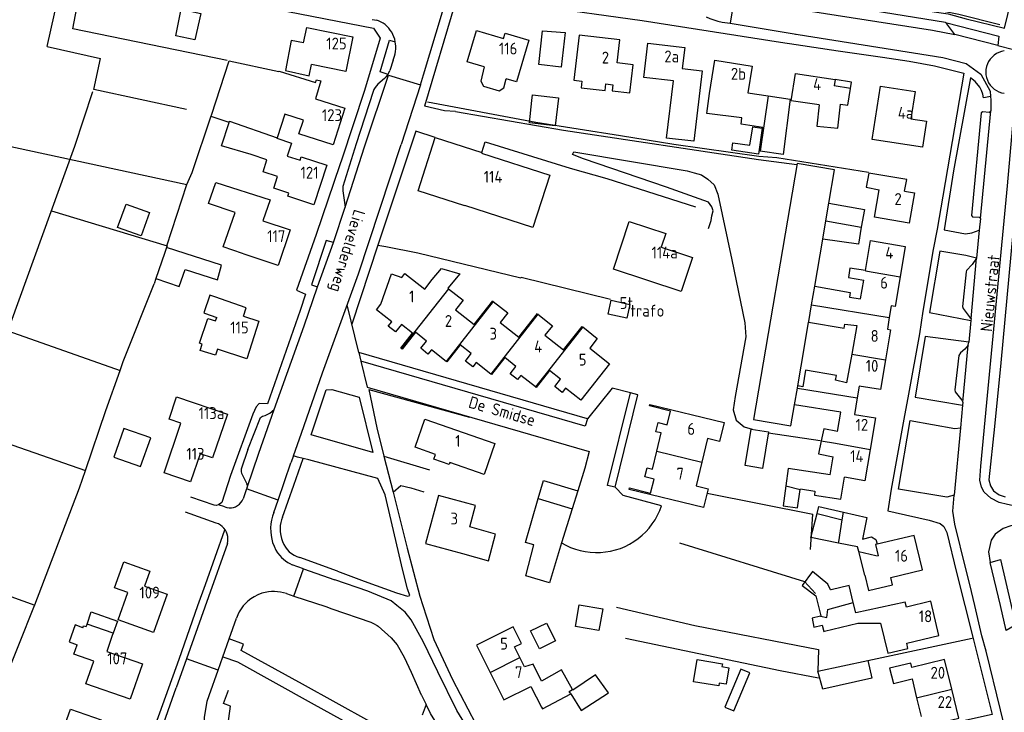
# Model space of a CAD drawing. Header units: metres. Extents: x 226218 to 240385, y 439369 to 449677.
# Tile 325 of 353: x 237713 to 237921, y 447477 to 447624. Entities that reach past the tile are written whole.
import ezdxf

# ---------------------------------------------------------------- set-up
doc = ezdxf.new("R2010")
doc.units = ezdxf.units.M
doc.header["$MEASUREMENT"] = 0
for name, color, linetype in [('DAKRAND', 4, 'Continuous'), ('DAKRAND-BYG', 4, 'Continuous'), ('FUNKTIEAAND', 253, 'Continuous'), ('HEG', 253, 'Continuous'), ('HEK', 253, 'Continuous'), ('HOOFDGEBOUW', 4, 'Continuous'), ('HOUTWAL', 253, 'Continuous'), ('HUISNUMMER', 253, 'Continuous'), ('KANTVERH', 253, 'Continuous'), ('OVERVBOUW', 253, 'Continuous'), ('RASTER', 253, 'Continuous'), ('SCHUTTING', 253, 'Continuous'), ('STRAATNAAM', 253, 'Continuous'), ('TUSSENMUUR', 253, 'Continuous')]:
    doc.layers.add(name, color=color, linetype=linetype)
doc.styles.get("Standard").update_dxf_attribs({"font": 'iso.shx'})

msp = doc.modelspace()

# ---------------------------------------------------------------- linework, layer by layer
at = {"layer": 'DAKRAND'}
for p, q in [((237866.77, 447608.17), (237871.02, 447607.53)), ((237760.55, 447574.15), (237760.15, 447574.28)), ((237896.95, 447563.21), (237896.56, 447560.75)), ((237752.18, 447561.7), (237754.76, 447560.78)), ((237896.56, 447560.75), (237896.17, 447558.28)), ((237878.69, 447554.66), (237879.55, 447559.74)), ((237877.28, 447546.34), (237878.69, 447554.66)), ((237890.21, 447546.3), (237889.8, 447543.8)), ((237889.8, 447543.8), (237889.24, 447540.33)), ((237886.36, 447540.82), (237876.6, 447542.35)), ((237894, 447513.03), (237894.02, 447512.96)), ((237891.45, 447506.41), (237890.14, 447511.4)), ((237727.24, 447495.55), (237727.42, 447496.08)), ((237732.9, 447494.17), (237732.71, 447493.64)), ((237820.95, 447482.9), (237823.23, 447478.53))]:
    msp.add_line(p, q, dxfattribs=at)
for points in [[(237773.06, 447618.67), (237770.41, 447619.17), (237769.23, 447612.89), (237774.22, 447611.72), (237774.74, 447614.14)], [(237811.16, 447613.61), (237810.44, 447610.63), (237810.99, 447609.57), (237814.32, 447608.61), (237815.29, 447609.23), (237815.8, 447611.14)], [(237852.92, 447613.26), (237857.09, 447612.8), (237855.34, 447597.97), (237849.59, 447598.56), (237851.1, 447610.68)], [(237831.76, 447610.61), (237831.61, 447609.22), (237836.64, 447608.65), (237836.79, 447610.02)], [(237869.36, 447595.85), (237869.36, 447595.85), (237869.93, 447600.86), (237865.33, 447601.53), (237865.46, 447602.91), (237858.09, 447603.78), (237858.68, 447608.04)], [(237871.02, 447607.53), (237875.68, 447606.82), (237874.22, 447595.16), (237869.36, 447595.85)], [(237881.76, 447605.59), (237881.32, 447601.15), (237885.76, 447600.69), (237886.31, 447605.78)], [(237761.98, 447595.11), (237755.78, 447597), (237757.37, 447601.93)], [(237760.15, 447574.28), (237756.09, 447575.64), (237758.64, 447582.88), (237753.03, 447584.78), (237754.53, 447589.27), (237765.99, 447585.57), (237764.5, 447581.15)], [(237899.82, 447587.43), (237900.3, 447589.84), (237892.25, 447591.23), (237891.69, 447588.23), (237894.43, 447587.68)], [(237883.82, 447584.86), (237891.32, 447583.54), (237890.68, 447579.84)], [(237890.68, 447579.84), (237890.06, 447576.2), (237882.53, 447577.26)], [(237800.2, 447568.8), (237802.11, 447571.1), (237806, 447569.99), (237803.51, 447566.94)], [(237891.53, 447570.64), (237888.28, 447571.14), (237888.01, 447569.23), (237891.19, 447568.64)], [(237880.85, 447567.38), (237888.33, 447566.05), (237888.22, 447565.08), (237890.51, 447564.68)], [(237754.33, 447565.09), (237753.27, 447565.45), (237752.03, 447561.76), (237752.18, 447561.7)], [(237760.39, 447561.03), (237760.96, 447562.82), (237754.33, 447565.09)], [(237879.55, 447559.74), (237887.04, 447558.49), (237887.23, 447559.37), (237889.74, 447559.08), (237888.66, 447553.03)], [(237754.88, 447554.1), (237754.47, 447552.81), (237751.24, 447553.83), (237751.66, 447555.16)], [(237888.66, 447553.03), (237887.58, 447547.01), (237885.25, 447547.53), (237885.45, 447548.51), (237878.94, 447549.66), (237878.35, 447546.11), (237877.28, 447546.34)], [(237885.66, 447536.69), (237882.74, 447537.28), (237882.21, 447534.74)], [(237882.21, 447534.74), (237881.64, 447532), (237884.74, 447531.35)], [(237884.1, 447527.58), (237875.25, 447528.91), (237874.74, 447525.22)], [(237877.8, 447524.44), (237877.82, 447524.6), (237880.89, 447524.1), (237880.81, 447523.28), (237886.38, 447522.41), (237887.14, 447527.06)], [(237874.74, 447525.22), (237874.17, 447521.06), (237877.21, 447520.62), (237877.8, 447524.44)], [(237881.34, 447519.4), (237881.72, 447520.9), (237886.93, 447519.7)], [(237885.89, 447513.16), (237880.04, 447514.34), (237881.34, 447519.4)], [(237886.93, 447519.7), (237891.84, 447518.58), (237890.94, 447513.97), (237892.8, 447514.46), (237893.71, 447513.94), (237894, 447513.03)], [(237806.6, 447510.97), (237812.09, 447509.42), (237813.55, 447515.03), (237808.11, 447516.57)], [(237890.14, 447511.4), (237889.9, 447512.35), (237885.89, 447513.16)], [(237884.32, 447503.32), (237884.16, 447503.28), (237883.59, 447504.51), (237880.39, 447507.16), (237878.18, 447504.2), (237881.08, 447502.02), (237882.13, 447497.79), (237882.04, 447497.77)], [(237888.98, 447500.62), (237888.1, 447504.23), (237884.32, 447503.32)], [(237900.22, 447499.67), (237899.94, 447500.72), (237889.51, 447498.44), (237888.98, 447500.62)], [(237727.42, 447496.08), (237728.29, 447498.65), (237733.79, 447496.68), (237732.9, 447494.17)], [(237726.53, 447495.3), (237724.9, 447495.89), (237723.64, 447492.37), (237725.29, 447491.74)], [(237882.04, 447497.77), (237880.3, 447497.36), (237880.7, 447495.45), (237882.44, 447495.82), (237882.8, 447494.55), (237882.93, 447494.58)], [(237882.93, 447494.58), (237889.97, 447496.3), (237894.74, 447496.28), (237896.24, 447489.97), (237900.48, 447490.91), (237900.29, 447492.06)], [(237901.35, 447486.91), (237901.13, 447487.86), (237896.65, 447486.75), (237897.47, 447483.58), (237901.37, 447484.55)], [(237829.76, 447482.27), (237827.42, 447486.41), (237823.26, 447484.05)], [(237829.41, 447481.34), (237831.63, 447477.85), (237837.33, 447481.56), (237834.59, 447485.39), (237829.82, 447482.16), (237829.76, 447482.27)], [(237823.23, 447478.53), (237823.41, 447478.19), (237829.41, 447481.34)]]:
    msp.add_lwpolyline(points, dxfattribs=at)
at = {"layer": 'DAKRAND-BYG'}
for p, q in [((237735.61, 447584.69), (237740.58, 447582.93)), ((237830.88, 447524.22), (237829.7, 447520.42)), ((237881.53, 447486.17), (237892.02, 447488.41))]:
    msp.add_line(p, q, dxfattribs=at)
for points in [[(237751.36, 447624.89), (237750.12, 447619.33), (237746.09, 447620.2), (237747.26, 447625.81), (237751.36, 447624.89)], [(237828.21, 447620.91), (237827.38, 447613.56), (237822.7, 447614.14), (237823.44, 447621.26), (237828.21, 447620.91)], [(237826.83, 447607.04), (237826.15, 447601.19), (237820.67, 447601.82), (237821.22, 447606.55), (237821.36, 447607.73), (237826.83, 447607.09), (237826.83, 447607.04)], [(237869.77, 447600.69), (237868.97, 447595.21), (237863.36, 447596.03), (237863.59, 447597.62), (237867.2, 447597.09), (237867.77, 447600.99), (237869.77, 447600.69)], [(237740.58, 447582.93), (237738.82, 447577.96), (237733.85, 447579.72), (237735.61, 447584.69)], [(237852.7, 447566.24), (237838.41, 447570.97), (237841.73, 447581.04), (237849.45, 447578.49), (237848.48, 447575.57), (237855.07, 447573.39), (237852.7, 447566.24)], [(237744.18, 447575.54), (237743.74, 447574.27), (237741.92, 447568.97)], [(237741.92, 447568.97), (237746.84, 447567.31), (237748.08, 447570.89), (237754.88, 447568.74), (237755.75, 447571.81), (237744.18, 447575.54)], [(237841.89, 447563.52), (237841.23, 447560.65), (237837.32, 447561.47), (237837.96, 447564.4), (237841.89, 447563.52)], [(237740.82, 447535.39), (237735.17, 447537.37), (237733.04, 447531.32), (237738.68, 447529.33), (237740.82, 447535.39)], [(237871.13, 447536.61), (237869.85, 447528.92), (237866.2, 447529.53), (237867.48, 447537.22), (237871.13, 447536.61)], [(237822.56, 447522.56), (237823.65, 447526.36), (237830.88, 447524.22)], [(237829.7, 447520.42), (237827.45, 447513.22), (237824.89, 447504.77), (237819.9, 447506.26), (237821.61, 447512.8), (237819.87, 447513.26), (237822.56, 447522.56)], [(237831.21, 447500.17), (237836.17, 447499.28), (237835.34, 447494.71), (237830.38, 447495.6), (237831.21, 447500.17)], [(237824.3, 447496.31), (237826.16, 447492.53), (237822.78, 447490.86), (237820.92, 447494.65), (237824.3, 447496.31)], [(237856.03, 447488.59), (237861.37, 447487.72), (237861.27, 447487.1), (237862.73, 447486.86), (237862.17, 447483.39), (237860.71, 447483.62), (237860.62, 447483.05), (237855.27, 447483.92), (237856.03, 447488.59)], [(237892.02, 447488.41), (237892.93, 447484.65), (237882.59, 447482.38), (237881.53, 447486.17)], [(237865.29, 447486.58), (237861.92, 447478.57), (237863.81, 447477.78), (237867.18, 447485.79), (237865.29, 447486.58)]]:
    msp.add_lwpolyline(points, dxfattribs=at)
at = {"layer": 'HEG'}
for p, q in [((237718.99, 447617.9), (237722.95, 447635.77)), ((237786.83, 447545.56), (237808.04, 447539.75)), ((237871.1, 447536.45), (237882.02, 447534.78)), ((237879.99, 447511.79), (237880.48, 447519.25)), ((237840.97, 447493.12), (237873.6, 447486.32)), ((237892.02, 447488.41), (237914.03, 447493.12))]:
    msp.add_line(p, q, dxfattribs=at)
for points in [[(237756.91, 447614.98), (237724.39, 447621.64), (237726.85, 447634.64), (237741.23, 447631.45), (237748.38, 447629.9)], [(237866.25, 447631.78), (237870.78, 447631.01), (237896.95, 447627), (237907.34, 447625.54), (237911.25, 447624.75), (237919.91, 447622.54)], [(237748.38, 447604.62), (237728.81, 447608.83), (237730.22, 447615.4)], [(237799.18, 447606.24), (237822.04, 447601.94), (237839.88, 447599.16), (237851.13, 447597.31), (237869.09, 447594.76), (237872.87, 447594.51), (237892.17, 447591.44)], [(237744.22, 447575.89), (237748.47, 447588.8), (237749.57, 447591.34)], [(237852.35, 447513.23), (237878.7, 447505.06), (237881.04, 447502.54)], [(237839.02, 447499.65), (237855.59, 447495.79), (237881.64, 447490.72), (237881.53, 447486.17)]]:
    msp.add_lwpolyline(points, dxfattribs=at)
at = {"layer": 'HEK'}
for p, q in [((237749.57, 447591.34), (237753.54, 447603.29)), ((237858.14, 447523.7), (237880.48, 447519.25))]:
    msp.add_line(p, q, dxfattribs=at)
at = {"layer": 'HOOFDGEBOUW'}
for p, q in [((237831.17, 447620.33), (237830.06, 447610.81)), ((237839.73, 447619.34), (237831.17, 447620.33)), ((237839.16, 447614.45), (237839.73, 447619.34)), ((237853.44, 447617.74), (237852.92, 447613.26)), ((237842.54, 447614.06), (237839.16, 447614.45)), ((237841.85, 447608.17), (237842.54, 447614.06)), ((237830.06, 447610.81), (237831.76, 447610.61)), ((237836.79, 447610.02), (237838.3, 447609.85)), ((237885.14, 447610.94), (237884.93, 447609.6)), ((237838.3, 447609.85), (237838.16, 447608.6)), ((237838.16, 447608.6), (237841.85, 447608.17)), ((237888.39, 447609.06), (237884.93, 447609.6)), ((237887.84, 447605.54), (237888.39, 447609.06)), ((237886.31, 447605.78), (237887.84, 447605.54)), ((237880.85, 447567.38), (237882.53, 447577.26)), ((237890.51, 447564.68), (237891.19, 447568.64)), ((237803.51, 447566.94), (237803.64, 447566.84)), ((237896.8, 447558.17), (237895.76, 447551.86)), ((237896.17, 447558.28), (237896.8, 447558.17)), ((237885.66, 447536.69), (237886.36, 447540.82)), ((237884.1, 447527.58), (237884.74, 447531.35)), ((237901.37, 447484.55), (237902.34, 447480.55)), ((237902.34, 447480.55), (237903.29, 447476.61))]:
    msp.add_line(p, q, dxfattribs=at)
for points in [[(237773.06, 447618.67), (237773.74, 447621.97), (237783.46, 447619.97), (237781.95, 447612.66), (237774.74, 447614.14)], [(237811.16, 447613.61), (237807.59, 447614.67), (237809.55, 447621.3), (237815.23, 447619.62), (237815.55, 447620.72), (237820.58, 447619.23), (237817.99, 447610.49), (237815.8, 447611.14)], [(237851.1, 447610.68), (237844.84, 447611.41), (237845.68, 447618.64), (237853.44, 447617.74)], [(237753.65, 447603.45), (237757.37, 447614.93), (237767.86, 447612.66), (237767.88, 447612.71), (237775.6, 447610.35), (237775.76, 447610.88), (237776.7, 447610.68), (237775.55, 447606.91)], [(237858.68, 447608.04), (237859.79, 447615.04), (237867.65, 447613.8), (237866.77, 447608.17)], [(237881.76, 447605.59), (237875.89, 447606.5), (237876.79, 447612.25), (237885.14, 447610.94)], [(237904.43, 447602.18), (237903.57, 447596.66), (237892.98, 447598.32), (237894.73, 447609.54), (237902.01, 447608.41), (237901.12, 447602.7), (237904.43, 447602.18)], [(237775.55, 447606.91), (237781.79, 447604.89), (237779.29, 447597.17), (237772.08, 447599.51), (237773.01, 447602.36)], [(237757.37, 447601.93), (237753.56, 447603.17), (237753.65, 447603.45)], [(237773.01, 447602.36), (237769.09, 447603.63), (237767.48, 447598.68)], [(237767.48, 447598.68), (237767.45, 447598.56), (237770.52, 447597.56), (237769.62, 447594.79)], [(237824.99, 447590.78), (237821.43, 447579.75), (237807.07, 447584.38), (237807.05, 447584.31), (237797.2, 447587.48), (237800.82, 447598.74), (237810.65, 447595.57), (237810.6, 447595.42), (237824.99, 447590.78)], [(237767.57, 447590.49), (237764.51, 447591.48), (237765.33, 447594.02), (237761.98, 447595.11)], [(237769.62, 447594.79), (237772.31, 447593.92), (237772.55, 447594.66), (237777.93, 447592.92), (237775.22, 447584.55), (237769.77, 447586.32), (237769.98, 447586.97), (237766.76, 447588.01), (237767.57, 447590.49)], [(237883.82, 447584.86), (237885.01, 447591.92), (237877.14, 447593.25), (237867.97, 447539.23), (237875.84, 447537.89), (237876.6, 447542.35)], [(237899.82, 447587.43), (237901.89, 447587.07), (237900.78, 447580.65), (237893.44, 447581.92), (237894.43, 447587.68)], [(237764.5, 447581.15), (237770.22, 447579.22), (237767.7, 447571.74), (237760.55, 447574.15)], [(237891.53, 447570.64), (237892.61, 447576.97), (237899.96, 447575.71), (237898.87, 447569.37)], [(237793.71, 447554.2), (237793.59, 447554.3), (237796.05, 447557.42), (237793.69, 447559.28), (237792.47, 447557.73), (237790.93, 447558.94), (237791.65, 447559.83), (237788.43, 447562.39), (237789.38, 447563.58), (237791.62, 447569.97), (237793.77, 447569.21), (237794.44, 447570.05), (237798.6, 447566.77), (237800.2, 447568.8)], [(237898.87, 447569.37), (237897.79, 447563.06), (237896.95, 447563.21)], [(237803.64, 447566.84), (237806.72, 447564.41), (237805.11, 447562.38), (237809.01, 447559.29), (237812.94, 447564.25), (237813.06, 447564.16)], [(237813.06, 447564.16), (237816.15, 447561.72), (237814.55, 447559.69), (237818.45, 447556.61), (237822.37, 447561.57), (237822.49, 447561.47)], [(237751.66, 447555.16), (237751.13, 447555.33), (237752.85, 447560.57), (237754.51, 447560.03), (237754.76, 447560.78)], [(237760.39, 447561.03), (237763.65, 447559.96), (237761.06, 447552.07), (237754.88, 447554.1)], [(237822.49, 447561.47), (237825.57, 447559.03), (237823.96, 447557), (237827.87, 447553.92)], [(237827.87, 447553.92), (237831.8, 447558.88), (237831.92, 447558.78)], [(237831.92, 447558.78), (237835, 447556.34), (237833.4, 447554.3), (237837.56, 447551.01), (237831.51, 447543.32), (237828.28, 447545.86)], [(237803.11, 447551.49), (237800.01, 447553.93), (237799.29, 447553.03), (237797.77, 447554.26), (237799, 447555.8), (237796.67, 447557.66), (237793.84, 447554.1), (237793.71, 447554.2)], [(237812.55, 447548.81), (237809.44, 447551.26), (237808.73, 447550.36), (237807.2, 447551.58), (237808.42, 447553.13), (237806.08, 447554.99), (237803.24, 447551.39), (237803.11, 447551.49)], [(237821.97, 447546.11), (237818.86, 447548.55), (237818.15, 447547.67), (237816.62, 447548.89), (237817.85, 447550.43), (237815.5, 447552.29), (237812.67, 447548.71), (237812.55, 447548.81)], [(237895.76, 447551.86), (237894.73, 447545.56), (237890.21, 447546.3)], [(237828.28, 447545.86), (237827.58, 447544.97), (237826.05, 447546.18), (237827.27, 447547.73), (237824.93, 447549.59), (237822.1, 447546.01), (237821.97, 447546.11)], [(237756.99, 447540.34), (237753.86, 447531.15), (237751.27, 447532.03), (237749.24, 447526.09), (237743.63, 447528), (237747.2, 447538.46), (237744.68, 447539.31), (237746.27, 447543.99), (237756.99, 447540.34)], [(237847.54, 447532.58), (237848.48, 447536.41), (237847.37, 447536.67), (237847.84, 447538.58), (237849.76, 447538.11), (237850.47, 447541.01), (237846.04, 447542.09), (237846.11, 447542.4), (237861.73, 447538.59)], [(237889.24, 447540.33), (237893.7, 447539.56), (237892.56, 447532.94)], [(237813.41, 447534.19), (237811.16, 447527.66), (237803.89, 447530.17), (237803.75, 447529.76), (237800.52, 447530.88), (237800.87, 447531.89), (237796.58, 447533.37), (237798.63, 447539.29), (237813.41, 447534.19)], [(237861.73, 447538.59), (237860.77, 447534.62), (237858.25, 447535.23), (237857.05, 447530.24)], [(237857.05, 447530.24), (237855.85, 447525.26), (237858.37, 447524.64), (237857.4, 447520.67), (237841.75, 447524.5), (237841.82, 447524.82), (237846.25, 447523.73), (237846.96, 447526.64), (237845.05, 447527.12), (237845.5, 447529.02), (237846.61, 447528.76), (237847.54, 447532.58)], [(237892.56, 447532.94), (237891.43, 447526.32), (237887.14, 447527.06)], [(237808.11, 447516.57), (237809.33, 447521.1), (237801.5, 447523.21), (237798.77, 447513.08), (237806.6, 447510.97)], [(237891.45, 447506.41), (237892.21, 447503.17), (237897.24, 447504.36), (237896.87, 447505.92), (237903.58, 447507.51), (237901.86, 447514.8), (237894.02, 447512.96)], [(237744.29, 447502.37), (237741.42, 447494.31), (237733.95, 447496.97), (237736, 447502.73), (237733.21, 447503.73), (237735.17, 447509.22), (237740.67, 447507.26), (237739.53, 447504.07), (237744.29, 447502.37)], [(237900.29, 447492.06), (237907.05, 447493.69), (237905.31, 447500.9), (237900.22, 447499.67)], [(237726.53, 447495.3), (237726.68, 447495.74), (237727.24, 447495.55)], [(237818.66, 447489), (237817.53, 447491.26), (237819.02, 447492), (237817.27, 447495.5), (237809.52, 447491.63), (237812.4, 447485.85)], [(237732.71, 447493.64), (237731.56, 447490.33), (237739.1, 447487.71), (237736.49, 447480.21), (237727.13, 447483.48), (237728.8, 447488.27), (237724.59, 447489.74), (237725.29, 447491.74)], [(237823.26, 447484.05), (237821.46, 447487.64), (237819.63, 447487.04), (237818.66, 447489)], [(237909.74, 447482.35), (237908.23, 447488.58), (237901.35, 447486.91)], [(237812.4, 447485.85), (237815.29, 447480.07), (237820.95, 447482.9)], [(237903.82, 447474.45), (237911.22, 447476.24), (237909.74, 447482.35)], [(237733.09, 447470.99), (237730.01, 447462.04), (237722.7, 447464.55), (237725.59, 447472.94), (237722.46, 447474.02), (237723.87, 447478.12), (237730.37, 447475.89), (237729.15, 447472.35), (237733.09, 447470.99)]]:
    msp.add_lwpolyline(points, dxfattribs=at)
at = {"layer": 'HOUTWAL'}
msp.add_lwpolyline([(237685.19, 447265.69), (237704.89, 447259.68), (237707.67, 447267.91), (237703.93, 447274.5), (237707.66, 447300.44), (237712.15, 447317.86), (237713.77, 447322.28), (237721.43, 447343.19), (237727.15, 447359.97), (237731.99, 447381.48), (237738.45, 447410.81), (237748.12, 447448.52), (237753.1, 447464.29), (237754.02, 447469.97), (237754.74, 447475.52), (237757.06, 447474.59), (237757.63, 447478.77), (237756.18, 447479.33), (237757.2, 447482.17)], dxfattribs=at)
at = {"layer": 'KANTVERH'}
for p, q in [((237787.51, 447623.64), (237788.54, 447623.47)), ((237861.31, 447623.07), (237863, 447622.83)), ((237863, 447622.83), (237877.38, 447620.48)), ((237919.5, 447618.12), (237922.74, 447617.29)), ((237791.95, 447615.04), (237791.27, 447612.88)), ((237785.94, 447596.74), (237790.97, 447611.89)), ((237790.09, 447611.16), (237788.74, 447609.98)), ((237787.72, 447608.44), (237784.15, 447597.39)), ((237810.65, 447595.57), (237811.37, 447597.8)), ((237915.79, 447581.61), (237915.56, 447579.18)), ((237788.75, 447576.04), (237783.24, 447559.36)), ((237913.84, 447560.58), (237913.78, 447560.16)), ((237913.18, 447554.95), (237913.33, 447555.54)), ((237784.72, 447553.35), (237785.1, 447551.58)), ((237785.1, 447551.58), (237786.48, 447546.08)), ((237912.11, 447542.93), (237912.03, 447542.24)), ((237761.33, 447532.92), (237759.93, 447528.74)), ((237761.16, 447524.93), (237763.62, 447532.15)), ((237789.95, 447531.51), (237799.58, 447528.62)), ((237767.7, 447522.21), (237770.39, 447530.07)), ((237770.98, 447525.42), (237772.94, 447531)), ((237759.98, 447527.95), (237761.11, 447525.69)), ((237761.16, 447524.93), (237761.04, 447524.58)), ((237768.58, 447518.64), (237770.98, 447525.42)), ((237761.04, 447524.58), (237760.29, 447522.52)), ((237767.7, 447522.21), (237761.04, 447524.58)), ((237756.45, 447520.8), (237755.12, 447521.26)), ((237766.79, 447519.63), (237767.7, 447522.21)), ((237754.63, 447517.39), (237748.16, 447519.67)), ((237756.45, 447515.96), (237756.48, 447516.03)), ((237773.04, 447507.73), (237770.68, 447508.58)), ((237780.24, 447507.23), (237772.24, 447510.14)), ((237769.45, 447502.51), (237771.03, 447501.98)), ((237771.03, 447501.98), (237777.77, 447499.76)), ((237748.38, 447488.76), (237746.17, 447482.61)), ((237798.94, 447479.13), (237798.05, 447476.88))]:
    msp.add_line(p, q, dxfattribs=at)
for points in [[(237797.75, 447609.85), (237798.32, 447611.94), (237805.24, 447634.91)], [(237858.82, 447632.74), (237896.33, 447626.66), (237908.98, 447624.8), (237912.76, 447623.77), (237920.86, 447621.81), (237922.31, 447627.55)], [(237748.38, 447629.9), (237748.93, 447629.78), (237767.19, 447625.79), (237787.81, 447621.8), (237789.2, 447619.72), (237785.91, 447608.64), (237781.12, 447594.17), (237780.71, 447592.94), (237775.69, 447578.24), (237771.57, 447566.54), (237773.49, 447565.71), (237772.36, 447562.21), (237765.47, 447542.53), (237763.71, 447542.6), (237763.04, 447541.92), (237762.37, 447540.35), (237757.65, 447527.4), (237755.82, 447521.74), (237755.12, 447521.26), (237754.61, 447521.13), (237754.23, 447521.19), (237749.28, 447522.87)], [(237805.11, 447604.2), (237802.76, 447604.35), (237798.57, 447605.37), (237798.63, 447605.43), (237805.06, 447626.92)], [(237877.51, 447625.8), (237863.84, 447628.06), (237863, 447622.83)], [(237877.51, 447625.8), (237879.99, 447625.4), (237905.66, 447621.38), (237910.41, 447620.43), (237908.7, 447622.72), (237908.41, 447623.01), (237893.19, 447625.47), (237877.79, 447627.85)], [(237822.17, 447626.54), (237844.49, 447623.4), (237873.62, 447618.83), (237876.96, 447618.32), (237885.83, 447617.03), (237895.18, 447615.67), (237900.79, 447614.86), (237906.14, 447613.82), (237912.27, 447612.33), (237907.88, 447586.34), (237906.67, 447579.37), (237905.82, 447575.07), (237903.65, 447562.12), (237902.96, 447557.32), (237900.62, 447544.59), (237899.63, 447539.31), (237896.97, 447524.54), (237896.26, 447519.97), (237897.83, 447519.63), (237905.01, 447518.04), (237907.3, 447517.32), (237908.06, 447516.68), (237908.73, 447515.37), (237910.72, 447506.97), (237912.48, 447500), (237914.32, 447492.75)], [(237789.45, 447623.09), (237789, 447623.3), (237788.54, 447623.47)], [(237790.27, 447622.55), (237789.87, 447622.84), (237789.45, 447623.09)], [(237791.01, 447621.83), (237790.65, 447622.21), (237790.27, 447622.55)], [(237857.94, 447624.16), (237858.76, 447623.83), (237859.6, 447623.53)], [(237859.6, 447623.53), (237860.45, 447623.28), (237861.31, 447623.07)], [(237908.41, 447623.01), (237919.67, 447620.11), (237919.5, 447618.12), (237910.41, 447620.43)], [(237791.65, 447620.94), (237791.35, 447621.4), (237791.01, 447621.83)], [(237792.1, 447619.98), (237791.9, 447620.47), (237791.65, 447620.94)], [(237876.82, 447620.56), (237877.38, 447620.48), (237907.85, 447615.59), (237912.76, 447614.31), (237915.9, 447612.12), (237917.86, 447608.54), (237917.94, 447607.37), (237916.9, 447607.15), (237916.42, 447607.08), (237916.3, 447607.88), (237916.04, 447608.68), (237915.65, 447609.33), (237914.66, 447610.57), (237913.73, 447611.34), (237910.11, 447591.7), (237908.15, 447579.27), (237912.64, 447578.42), (237913.98, 447578.65), (237915.56, 447579.18), (237914.98, 447573.27)], [(237790.87, 447612.02), (237789.21, 447612.61), (237791.18, 447619.25), (237792.4, 447618.93)], [(237792.4, 447618.93), (237792.27, 447619.46), (237792.1, 447619.98)], [(237792.49, 447617.99), (237792.46, 447618.46), (237792.4, 447618.93)], [(237792.26, 447615.92), (237792.36, 447616.38), (237792.43, 447616.84)], [(237792.43, 447616.84), (237792.48, 447617.41), (237792.49, 447617.99)], [(237920.84, 447616.99), (237920.26, 447616.87), (237919.71, 447616.68), (237919.18, 447616.42), (237918.69, 447616.1), (237918.25, 447615.71), (237917.86, 447615.27), (237917.53, 447614.78), (237917.27, 447614.25), (237917.08, 447613.69), (237916.97, 447613.11), (237916.93, 447612.53)], [(237791.95, 447615.04), (237792.12, 447615.47), (237792.26, 447615.92)], [(237790.09, 447611.16), (237790.47, 447611.52), (237790.8, 447611.93), (237791.07, 447612.39), (237791.27, 447612.88)], [(237916.93, 447612.53), (237916.97, 447611.94), (237917.08, 447611.36), (237917.27, 447610.8), (237917.53, 447610.28), (237917.86, 447609.79), (237918.25, 447609.34), (237918.69, 447608.96), (237919.18, 447608.63), (237919.71, 447608.37), (237920.26, 447608.18), (237920.84, 447608.07)], [(237788.74, 447609.98), (237788.41, 447609.65), (237788.13, 447609.28), (237787.9, 447608.88), (237787.72, 447608.44)], [(237790.97, 447611.89), (237797.75, 447609.85), (237793.65, 447597.23)], [(238000, 447504.09), (237962.33, 447512.45), (237921.53, 447521.34), (237919.74, 447521.76), (237918.01, 447522.64), (237916.62, 447523.89), (237916.04, 447524.95), (237915.7, 447526.41), (237915.89, 447529.4), (237917.17, 447542.84), (237921.49, 447588.54), (237923, 447605.32), (237923.22, 447606.42), (237923.55, 447607.42), (237924.25, 447608.47), (237925.59, 447609.57), (237926.54, 447609.98), (237928.21, 447610.14), (237930.77, 447609.64), (237943.83, 447606.23), (237995.29, 447592.83), (238000, 447591.57)], [(237917.94, 447607.37), (237917.99, 447606.68), (237917.99, 447604.37)], [(237805.11, 447604.2), (237827.86, 447600.26), (237868.99, 447594.07), (237877.1, 447593.06)], [(237915.79, 447581.61), (237917.99, 447604.37), (237917.62, 447604.04), (237916.29, 447604.18), (237915.96, 447603.9), (237913.92, 447582.27), (237914.1, 447582.03), (237915.53, 447581.9), (237915.79, 447581.61)], [(237800.82, 447598.74), (237796.7, 447600.07), (237788.75, 447576.04), (237790.4, 447575.72)], [(237811.37, 447597.8), (237829.27, 447592.29), (237837.03, 447590.05), (237855.71, 447584.13)], [(237763.62, 447532.15), (237766.87, 447541.36), (237773.15, 447559.01), (237776.01, 447567.24), (237779.35, 447576.55), (237781.8, 447584.05), (237785.94, 447596.74)], [(237770.91, 447531.55), (237772.59, 447536.38), (237777.02, 447549.1), (237784.65, 447569.99), (237793.65, 447597.23)], [(237784.15, 447597.39), (237781.31, 447588.41), (237781.37, 447587.48), (237781.8, 447584.05)], [(237858.45, 447579.53), (237859.04, 447581.21), (237859.18, 447582.23), (237859.42, 447583.27), (237859.17, 447584.13), (237858.45, 447585.11), (237849.63, 447588.22), (237832.08, 447594.23), (237829.77, 447595.18), (237830.05, 447595.72), (237853.94, 447591.68), (237855.46, 447591.3), (237856.96, 447590.88), (237858.3, 447589.92), (237859.63, 447588.73), (237860.42, 447586.81), (237863.36, 447572.89), (237866.11, 447559.61), (237866.35, 447556.65), (237864.05, 447544.08), (237863.63, 447541.26), (237864.28, 447539.13), (237865.97, 447537.69), (237867.69, 447537.18)], [(237923.89, 447592.35), (237920.09, 447551.17), (237918.79, 447537.79), (237917.58, 447526.53), (237917.91, 447525.28), (237918.55, 447524.17), (237919.78, 447523.35), (237921.05, 447522.9)], [(237779.35, 447576.55), (237777.84, 447576.98), (237774.71, 447567.62), (237776.01, 447567.24)], [(237790.4, 447575.72), (237797.16, 447574.39), (237818.87, 447569.1), (237818.93, 447569.27), (237837.76, 447564.64)], [(237914.98, 447573.27), (237912.75, 447573.84), (237907.27, 447574.76), (237905.07, 447561.82), (237913.78, 447560.16), (237913.33, 447555.54), (237904.11, 447556.76), (237902.04, 447543.95), (237912.03, 447542.24), (237911.63, 447537.48)], [(237913.84, 447560.58), (237914.98, 447573.27), (237914.08, 447571.91), (237912.84, 447570.7), (237912.77, 447570.39), (237912.04, 447563.07), (237912.16, 447562.67), (237913.61, 447560.67), (237913.84, 447560.58)], [(237832.94, 447539.39), (237784.72, 447553.35), (237782.25, 447563.41)], [(237912.11, 447542.93), (237913.18, 447554.95), (237912.54, 447554.09), (237911.58, 447553.28), (237911.23, 447552.75), (237910.38, 447545.53), (237910.48, 447545.06), (237911.86, 447543.3), (237912.11, 447542.93)], [(237832.94, 447539.39), (237832.47, 447537.85), (237785.1, 447551.58)], [(237786.48, 447546.08), (237833.31, 447532.49), (237832.35, 447528.95), (237830.88, 447524.22)], [(237842.01, 447544.86), (237838.15, 447545.87), (237832.94, 447539.39)], [(237787.64, 447532.27), (237774.63, 447536), (237777.79, 447545.51), (237779, 447545.56), (237784.77, 447543.95), (237787.64, 447532.27)], [(237786.83, 447545.56), (237788.51, 447537.47), (237789.95, 447531.51), (237791.95, 447523.92), (237793.58, 447525.33), (237795.71, 447524.81), (237798.4, 447523.99)], [(237838.77, 447524.96), (237837.18, 447525.34), (237842.01, 447544.86)], [(237838.77, 447524.96), (237843.57, 447544.46), (237842.01, 447544.86)], [(237761.33, 447532.92), (237763.96, 447539.66), (237764.41, 447539.97), (237764.93, 447540.1), (237765.95, 447540.6), (237766.87, 447541.36)], [(237911.63, 447537.48), (237910.26, 447523.26), (237908.72, 447522.89), (237898.51, 447524.56), (237900.98, 447539.05), (237910.39, 447537.37), (237911.63, 447537.48)], [(237780.24, 447507.23), (237785.86, 447505.16), (237792.65, 447502.65), (237794.94, 447501.95), (237795.44, 447502.09), (237795, 447503.55), (237794.02, 447507.42), (237790.24, 447523.34), (237788.75, 447526.8), (237774.15, 447530.72), (237771.77, 447531.27), (237770.91, 447531.55), (237770.39, 447530.07)], [(237759.93, 447528.74), (237759.87, 447528.48), (237759.89, 447528.21), (237759.98, 447527.95)], [(237761.16, 447524.93), (237761.21, 447525.18), (237761.2, 447525.44), (237761.11, 447525.69)], [(237848.55, 447521.02), (237840.45, 447523.21), (237838.77, 447524.96)], [(237791.95, 447523.92), (237794.9, 447512.12), (237797.56, 447501.99), (237798.21, 447500), (237800.55, 447492.85), (237804.43, 447484.36), (237809.34, 447475.09)], [(237921.73, 447471.14), (237920.05, 447478.02), (237916.99, 447490.35), (237916.13, 447493.63), (237914.59, 447500), (237913.53, 447504.42), (237912.72, 447507.74), (237910.37, 447517.13), (237909.98, 447519.88), (237910.26, 447523.26)], [(237756.45, 447520.8), (237756.9, 447520.66), (237757.36, 447520.6), (237757.83, 447520.61), (237758.29, 447520.69), (237758.73, 447520.85), (237759.15, 447521.07), (237759.52, 447521.36), (237759.83, 447521.7), (237760.1, 447522.09), (237760.29, 447522.52)], [(237827.45, 447513.22), (237828.4, 447512.7), (237829.37, 447512.26), (237830.38, 447511.88), (237831.41, 447511.59), (237832.47, 447511.37), (237833.53, 447511.23), (237834.6, 447511.17), (237835.68, 447511.19), (237836.75, 447511.29), (237837.81, 447511.47), (237838.85, 447511.73), (237839.87, 447512.06), (237840.86, 447512.47), (237841.82, 447512.96), (237842.74, 447513.51), (237843.62, 447514.13), (237844.45, 447514.81), (237845.23, 447515.55), (237845.95, 447516.35), (237846.6, 447517.2), (237847.2, 447518.1), (237847.72, 447519.04), (237848.17, 447520.01), (237848.55, 447521.02)], [(237766.79, 447519.63), (237766.52, 447518.84), (237766.31, 447518.02)], [(237768.58, 447518.64), (237768.39, 447518.07), (237768.24, 447517.48)], [(237756.98, 447513.08), (237757.08, 447513.56), (237757.11, 447514.05), (237757.07, 447514.55), (237756.96, 447515.03), (237756.79, 447515.49), (237756.56, 447515.92), (237756.26, 447516.32), (237755.92, 447516.67), (237755.52, 447516.97), (237755.09, 447517.21), (237754.63, 447517.39)], [(237766.31, 447518.02), (237766.18, 447517.2), (237766.11, 447516.36)], [(237768.24, 447517.48), (237768.15, 447516.88), (237768.11, 447516.28)], [(237947.07, 447511.62), (237931.31, 447515.17), (237924.34, 447516.67), (237923.29, 447516.88), (237922.18, 447516.8), (237920.58, 447516.27), (237918.94, 447515.02), (237918.08, 447513.81), (237917.5, 447511.3), (237917.86, 447509.1)], [(237703.27, 447366.84), (237706.12, 447374.59), (237712.95, 447394.53), (237718.28, 447409.55), (237721.7, 447416.6), (237727.05, 447431.91), (237735.14, 447454.52), (237741.19, 447473.05), (237746.8, 447488.69), (237750.78, 447500), (237752.35, 447504.46), (237756.45, 447515.96)], [(237766.11, 447516.36), (237766.12, 447515.56), (237766.19, 447514.77)], [(237766.19, 447514.77), (237766.33, 447514.03), (237766.52, 447513.31)], [(237768.11, 447516.28), (237768.14, 447515.53), (237768.23, 447514.79)], [(237768.23, 447514.79), (237768.38, 447514.15), (237768.59, 447513.52)], [(237756.98, 447513.08), (237752.99, 447501.86), (237748.38, 447488.76)], [(237766.52, 447513.31), (237766.83, 447512.49), (237767.21, 447511.71)], [(237768.59, 447513.52), (237768.89, 447512.88), (237769.25, 447512.28)], [(237767.21, 447511.71), (237767.59, 447511.1), (237768.03, 447510.54)], [(237768.03, 447510.54), (237768.41, 447510.13), (237768.81, 447509.76), (237769.25, 447509.41)], [(237769.25, 447512.28), (237769.61, 447511.79), (237770.04, 447511.35)], [(237770.04, 447511.35), (237770.53, 447510.95), (237771.07, 447510.61)], [(237771.07, 447510.61), (237771.64, 447510.34), (237772.24, 447510.14)], [(237769.25, 447509.41), (237769.71, 447509.1), (237770.18, 447508.83), (237770.68, 447508.58)], [(237917.86, 447509.1), (237920.01, 447509.73), (237922.29, 447500), (237923.24, 447495.92), (237921.26, 447494.75), (237920.02, 447500), (237917.86, 447509.1)], [(237771.03, 447501.98), (237773.04, 447507.73), (237779.64, 447505.4)], [(237924.35, 447417.06), (237921.75, 447417.12), (237896.81, 447421.53), (237875.73, 447425.1), (237865.22, 447427.14), (237845.73, 447430.37), (237840.32, 447431.9), (237837.46, 447433.43), (237834.07, 447435.88), (237829.95, 447441.41), (237820.73, 447454.43), (237814.97, 447462.74), (237810.43, 447469.6), (237805.38, 447477.86), (237801.4, 447486.02), (237798.28, 447492.41), (237795.77, 447496.95), (237794.46, 447498.57), (237792.72, 447500), (237791.52, 447500.98), (237786.63, 447503.02), (237779.64, 447505.4)], [(237764.28, 447502.57), (237763.42, 447502.22), (237762.61, 447501.8)], [(237765.66, 447502.9), (237764.96, 447502.77), (237764.28, 447502.57)], [(237767.58, 447502.91), (237766.94, 447502.96), (237766.3, 447502.95), (237765.66, 447502.9)], [(237769.45, 447502.51), (237768.83, 447502.69), (237768.21, 447502.83), (237767.58, 447502.91)], [(237760.32, 447499.92), (237759.88, 447499.33), (237759.49, 447498.7)], [(237761.33, 447500.92), (237760.8, 447500.44), (237760.32, 447499.92)], [(237762.61, 447501.8), (237761.95, 447501.39), (237761.33, 447500.92)], [(237759.49, 447498.7), (237759.16, 447498.04), (237758.9, 447497.35)], [(237777.77, 447499.76), (237779.02, 447499.32), (237787.23, 447496.49), (237787.81, 447496.23), (237788.56, 447495.78), (237788.76, 447495.67), (237791.52, 447493.16), (237792.77, 447491.71), (237794.24, 447489.09), (237795.75, 447485.97), (237797.89, 447481.13), (237797.92, 447481.08), (237798.94, 447479.13)], [(237755.04, 447486.38), (237756.02, 447489.14), (237757.35, 447492.94), (237758.9, 447497.35)], [(237804.62, 447465.83), (237801.43, 447467.54), (237787.01, 447475.52), (237772.8, 447483.38), (237759.9, 447490.53), (237760.36, 447491.86), (237757.35, 447492.94)], [(237914.32, 447492.75), (237918.24, 447476.99), (237916.66, 447476.65), (237910.71, 447475.29)], [(237753.15, 447481.03), (237755.04, 447486.38), (237748.38, 447488.76)], [(237756.02, 447489.14), (237759.11, 447488.09), (237774.68, 447479.49), (237803.8, 447463.35), (237804.64, 447462.1), (237803.15, 447461.11), (237806.73, 447455.59), (237808.23, 447456.61), (237808.8, 447455.72), (237810.55, 447456.89), (237812.01, 447454.76)], [(237735.63, 447452.58), (237738.88, 447461.86), (237746.17, 447482.61)], [(237708.24, 447340.78), (237722.63, 447381.57), (237727.08, 447394.36), (237732.61, 447410.41), (237736.09, 447420.18), (237741.76, 447435.85), (237750.05, 447460.66), (237751.08, 447464.14), (237751.8, 447467.92), (237751.94, 447471.85), (237752.19, 447476.38), (237752.74, 447479.83), (237753.15, 447481.03)], [(237812.06, 447458.52), (237807.45, 447465.22), (237803.93, 447470.7), (237799.81, 447477.2), (237798.94, 447479.13)]]:
    msp.add_lwpolyline(points, dxfattribs=at)
at = {"layer": 'OVERVBOUW'}
msp.add_lwpolyline([(237888.39, 447609.06), (237888.6, 447610.4), (237885.14, 447610.94)], dxfattribs=at)
at = {"layer": 'RASTER'}
for p, q in [((237718.99, 447617.9), (237730.22, 447615.4)), ((237719.88, 447583.25), (237744.29, 447575.87)), ((237744.29, 447575.87), (237744.18, 447575.54)), ((237741.92, 447568.97), (237741.55, 447567.87)), ((237710.66, 447557.97), (237734.37, 447549.61)), ((237703.03, 447536.88), (237727.05, 447528.49))]:
    msp.add_line(p, q, dxfattribs=at)
for points in [[(237692.74, 447508.55), (237724.84, 447596.91), (237728.62, 447608.42)], [(237662.02, 447607.16), (237709.74, 447597.15), (237748.47, 447588.8)], [(237734.37, 447549.61), (237735.03, 447551.46), (237741.55, 447567.87)], [(237727.05, 447528.49), (237731.34, 447541.13), (237734.37, 447549.61)], [(237716.36, 447500.1), (237716.38, 447500.16), (237725.8, 447524.8), (237727.05, 447528.49)], [(237678.63, 447469.82), (237680.38, 447474.7), (237692.74, 447508.55), (237716.36, 447500.1)], [(237709.64, 447483.32), (237709.67, 447483.41), (237716.31, 447500), (237716.36, 447500.1)]]:
    msp.add_lwpolyline(points, dxfattribs=at)
at = {"layer": 'SCHUTTING'}
msp.add_line((237873.6, 447486.32), (237881.64, 447484.76), dxfattribs=at)
at = {"layer": 'TUSSENMUUR'}
for p, q in [((237871.02, 447607.53), (237869.36, 447595.85)), ((237883.18, 447581.12), (237883.82, 447584.86)), ((237882.53, 447577.26), (237883.18, 447581.12)), ((237883.18, 447581.12), (237890.68, 447579.84)), ((237803.64, 447566.84), (237795.49, 447556.47)), ((237880.18, 447563.44), (237880.85, 447567.38)), ((237813.06, 447564.16), (237805.15, 447554.09)), ((237879.58, 447559.9), (237880.18, 447563.44)), ((237880.18, 447563.44), (237896.56, 447560.75)), ((237822.49, 447561.47), (237814.83, 447551.71)), ((237831.92, 447558.78), (237824.5, 447549.33)), ((237879.55, 447559.74), (237879.58, 447559.88)), ((237879.58, 447559.88), (237879.58, 447559.9)), ((237795.49, 447556.47), (237793.71, 447554.2)), ((237805.15, 447554.09), (237803.11, 447551.49)), ((237888.66, 447553.03), (237895.76, 447551.86)), ((237814.83, 447551.71), (237812.55, 447548.81)), ((237824.5, 447549.33), (237821.97, 447546.11)), ((237876.6, 447542.35), (237877.2, 447545.87)), ((237877.2, 447545.87), (237877.28, 447546.34)), ((237877.2, 447545.87), (237889.8, 447543.8)), ((237882.21, 447534.74), (237885.23, 447534.22)), ((237885.23, 447534.22), (237892.56, 447532.94)), ((237847.54, 447532.58), (237857.05, 447530.24)), ((237874.74, 447525.22), (237877.8, 447524.44)), ((237822.56, 447522.56), (237829.7, 447520.42)), ((237881.34, 447519.4), (237886.67, 447518.09)), ((237886.67, 447518.09), (237886.93, 447519.7)), ((237893.92, 447512.93), (237893.67, 447512.87)), ((237893.67, 447512.87), (237894.23, 447510.47)), ((237893.92, 447512.93), (237894, 447513.03)), ((237883.65, 447499.15), (237888.98, 447500.62)), ((237883.39, 447497.46), (237883.65, 447499.15)), ((237732.9, 447494.17), (237727.42, 447496.08)), ((237882.04, 447497.77), (237883.39, 447497.46)), ((237812.4, 447485.85), (237818.66, 447489)), ((237902.34, 447480.55), (237909.74, 447482.35))]:
    msp.add_line(p, q, dxfattribs=at)
for points in [[(237757.37, 447601.93), (237757.43, 447602.15), (237767.48, 447598.68)], [(237891.53, 447570.64), (237891.53, 447570.63), (237898.87, 447569.37)], [(237885.89, 447513.16), (237885.93, 447513.44), (237886.67, 447518.09)], [(237890.14, 447511.4), (237893.73, 447510.58), (237894.23, 447510.47)], [(237829.41, 447481.34), (237829.07, 447481.87), (237829.76, 447482.27)]]:
    msp.add_lwpolyline(points, dxfattribs=at)

# ---------------------------------------------------------------- texts
at = {"layer": 'FUNKTIEAAND'}
msp.add_text('trafo', height=2.5, dxfattribs=at).set_placement((237842, 447560.94))
at = {"layer": 'HUISNUMMER'}
for s, p in [('125', (237777.85, 447617.31)), ('116', (237814.26, 447616.25)), ('2', (237835.95, 447614.34)), ('2a', (237849.14, 447614.58)), ('2b', (237863.17, 447610.92)), ('4', (237880.52, 447608.72)), ('123', (237776.93, 447602.2)), ('4a', (237898.38, 447602.69)), ('121', (237772.42, 447590.06)), ('114', (237811.06, 447589.2)), ('2', (237897.67, 447584.5)), ('117', (237765.39, 447576.68)), ('114a', (237846.44, 447573.22)), ('4', (237895.74, 447573.17)), ('6', (237894.66, 447566.85)), ('1', (237795.31, 447563.96)), ('5t', (237839.73, 447562.56)), ('2', (237802.85, 447558.78)), ('115', (237757.59, 447557.41)), ('3', (237812.27, 447556.09)), ('8', (237892.64, 447555.62)), ('4', (237821.7, 447553.4)), ('5', (237831.09, 447550.62)), ('10', (237891.61, 447549.31)), ('113a', (237750.93, 447539.34)), ('12', (237889.47, 447536.88)), ('6', (237853.99, 447536)), ('1', (237805.02, 447533.47)), ('113', (237748.34, 447530.74)), ('14', (237888.33, 447530.26)), ('7', (237851.69, 447526.55)), ('3', (237804.05, 447517.09)), ('16', (237897.77, 447509.25)), ('109', (237738.44, 447501.48)), ('18', (237902.8, 447496.48)), ('5', (237814.51, 447490.7)), ('107', (237731.66, 447487.59)), ('7', (237817.65, 447484.67)), ('20', (237905.28, 447484.57)), ('22', (237906.78, 447478.4))]:
    msp.add_text(s, height=2.5, dxfattribs=at).set_placement(p)
at = {"layer": 'STRAATNAAM'}
for s, rotation, p in [('Lievelderweg', 253.3227, (237783.75, 447583.71)), ('Nieuwstraat', 84.1981, (237918.24, 447557.68)), ('De Smidse', 343.7948, (237807.66, 447541.81))]:
    msp.add_text(s, height=2.5, rotation=rotation, dxfattribs=at).set_placement(p)

doc.saveas('drawing.dxf')
